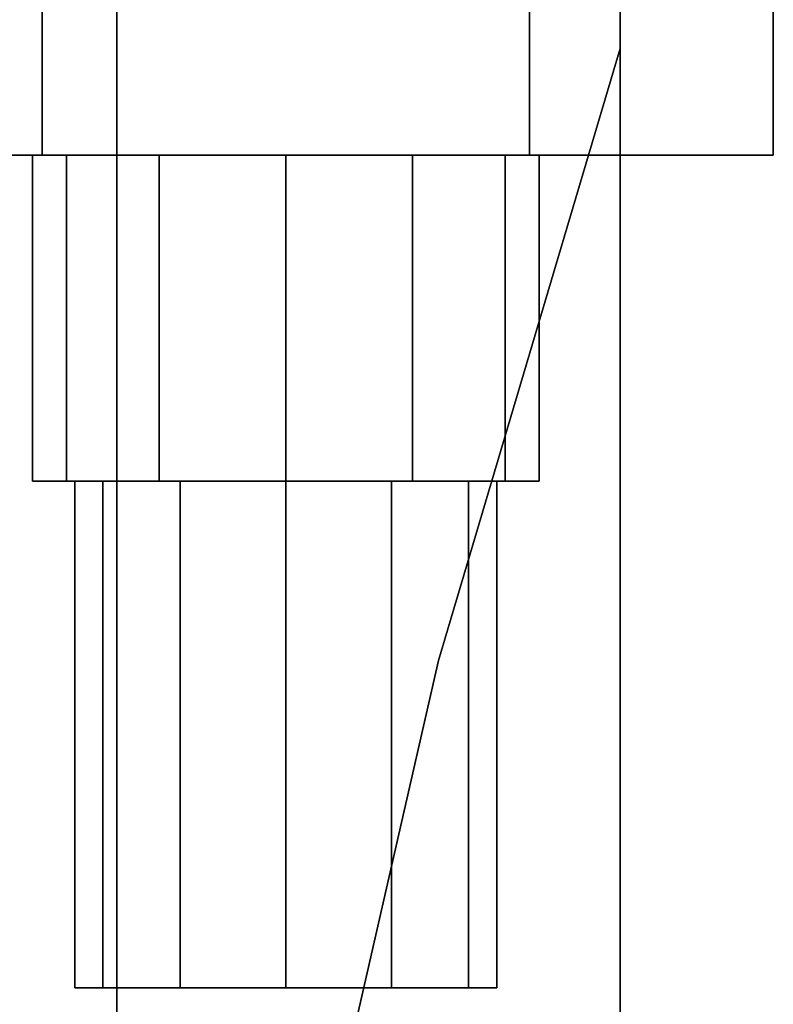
# Model space of a CAD drawing. Extents: x -48 to 48, y -49.6 to 48.
# Tile 762 of 890: x 2.6 to 3.7, y 27.4 to 28.8. Entities that reach past the tile are written whole.
import ezdxf

# ---------------------------------------------------------------- set-up
doc = ezdxf.new("R2010")
doc.units = 0

msp = doc.modelspace()

# ---------------------------------------------------------------- linework, layer by layer
at = {"layer": '4B3 [27]', "color": 1}
for points, invisible_edges in [([(-2.30664, 22.1721, 30.1), (-3.495, 48, 30.1), (3.495, 48, 30.1)], 13), ([(-2.79823, 25.9848, 46), (3.495, 48, 46), (-3.495, 48, 46)], 13), ([(-2.79823, 14.5152, 30.1), (-2.4913, 16.4137, 30.1), (3.495, 48, 30.1)], 14), ([(-2.79823, 14.5152, 30.1), (3.495, 48, 30.1), (3.495, 28.7655, 30.1)], 13), ([(-2.79823, 25.9848, 46), (3.495, 28.7655, 46), (3.495, 48, 46)], 13), ([(-2.4913, 16.4137, 30.1), (-2.30664, 18.3279, 30.1), (3.495, 48, 30.1)], 14), ([(-2.245, 20.25, 30.1), (-2.30664, 22.1721, 30.1), (3.495, 48, 30.1)], 14), ([(-2.30664, 18.3279, 30.1), (-2.245, 20.25, 30.1), (3.495, 48, 30.1)], 14), ([(0.8425, 48, 45.57), (3.495, 48, 45.57), (3.495, 28.7655, 45.57)], 12), ([(0.8425, 48, 45.57), (3.495, 28.7655, 45.57), (3.22615, 27.8596, 45.57)], 13), ([(0.8425, 48, 45.57), (3.22615, 27.8596, 45.57), (2.79823, 25.9848, 45.57)], 13), ([(0.8425, 48, 45.57), (2.79823, 25.9848, 45.57), (2.4913, 24.0863, 45.57)], 13), ([(2.4913, 24.0863, 30.53), (3.495, 48, 30.53), (0.8425, 48, 30.53)], 13), ([(2.4913, 24.0863, 30.53), (2.79823, 25.9848, 30.53), (3.495, 48, 30.53)], 14), ([(2.79823, 25.9848, 30.53), (3.22615, 27.8596, 30.53), (3.495, 48, 30.53)], 14), ([(3.22615, 27.8596, 30.53), (3.495, 28.7655, 30.53), (3.495, 48, 30.53)], 12), ([(3.495, 28.7655, 45.57), (3.495, 48, 45.57), (3.495, 48, 46)], 12), ([(3.495, 28.7655, 45.57), (3.495, 48, 46), (3.495, 28.7655, 46)], 1), ([(3.495, 28.7655, 30.1), (3.495, 48, 30.1), (3.495, 48, 30.53)], 12), ([(3.495, 28.7655, 30.1), (3.495, 48, 30.53), (3.495, 28.7655, 30.53)], 1), ([(-2.79823, 14.5152, 30.1), (3.495, 28.7655, 30.1), (3.22615, 27.8596, 30.1)], 13), ([(-2.79823, 25.9848, 46), (3.22615, 27.8596, 46), (3.495, 28.7655, 46)], 13), ([(-2.79823, 14.5152, 30.1), (3.22615, 27.8596, 30.1), (2.79823, 25.9848, 30.1)], 13), ([(-2.79823, 25.9848, 46), (2.79823, 25.9848, 46), (3.22615, 27.8596, 46)], 13)]:
    msp.add_3dface(points, dxfattribs=dict(at, invisible_edges=invisible_edges))
at = {"layer": '4B3 [27]', "color": 7}
for points, invisible_edges in [([(3.22615, 27.8596, 46), (3.22615, 27.8596, 45.57), (3.495, 28.7655, 45.57)], 12), ([(3.22615, 27.8596, 46), (3.495, 28.7655, 45.57), (3.495, 28.7655, 46)], 1), ([(3.495, 28.7655, 30.53), (3.22615, 27.8596, 30.53), (3.22615, 27.8596, 30.1)], 12), ([(3.495, 28.7655, 30.53), (3.22615, 27.8596, 30.1), (3.495, 28.7655, 30.1)], 1), ([(2.79823, 25.9848, 46), (2.79823, 25.9848, 45.57), (3.22615, 27.8596, 45.57)], 12), ([(2.79823, 25.9848, 46), (3.22615, 27.8596, 45.57), (3.22615, 27.8596, 46)], 1), ([(3.22615, 27.8596, 30.1), (3.22615, 27.8596, 30.53), (2.79823, 25.9848, 30.53)], 12), ([(3.22615, 27.8596, 30.1), (2.79823, 25.9848, 30.53), (2.79823, 25.9848, 30.1)], 1)]:
    msp.add_3dface(points, dxfattribs=dict(at, invisible_edges=invisible_edges))
at = {"layer": '5B3 [52]', "color": 1}
for points, invisible_edges in [([(3.495, 44, 64.1), (3.495, 5.875, 64.1), (-3.495, 5.875, 64.1)], 12), ([(3.495, 44, 64.1), (-3.495, 5.875, 64.1), (-3.495, 44, 64.1)], 1), ([(-3.495, 44, 80), (-3.495, 5.875, 80), (3.495, 5.875, 80)], 12), ([(-3.495, 44, 80), (3.495, 5.875, 80), (3.495, 44, 80)], 1), ([(0.8425, 44, 64.53), (0.8425, 5.875, 64.53), (3.495, 5.875, 64.53)], 12), ([(0.8425, 44, 64.53), (3.495, 5.875, 64.53), (3.495, 44, 64.53)], 1), ([(3.495, 44, 79.57), (3.495, 5.875, 79.57), (0.8425, 5.875, 79.57)], 12), ([(3.495, 44, 79.57), (0.8425, 5.875, 79.57), (0.8425, 44, 79.57)], 1), ([(3.495, 44, 64.53), (3.495, 5.875, 64.53), (3.495, 5.875, 64.1)], 12), ([(3.495, 44, 64.53), (3.495, 5.875, 64.1), (3.495, 44, 64.1)], 1), ([(3.495, 44, 80), (3.495, 5.875, 80), (3.495, 5.875, 79.57)], 12), ([(3.495, 44, 80), (3.495, 5.875, 79.57), (3.495, 44, 79.57)], 1)]:
    msp.add_3dface(points, dxfattribs=dict(at, invisible_edges=invisible_edges))
at = {"layer": '7B2 [36]', "color": 0}
for points, invisible_edges in [([(2.63916, 29.3418, 42.375), (2.63916, 28.6074, 42.375), (2.27831, 28.6074, 43)], 12), ([(2.63916, 29.3418, 42.375), (2.27831, 28.6074, 43), (2.27831, 29.3418, 43)], 1), ([(2.27831, 29.3418, 43), (2.27831, 28.6074, 43), (2.63916, 28.6074, 43.625)], 12), ([(2.27831, 29.3418, 43), (2.63916, 28.6074, 43.625), (2.63916, 29.3418, 43.625)], 1), ([(2.63916, 29.3418, 39.375), (2.63916, 28.6074, 39.375), (2.27831, 28.6074, 40)], 12), ([(2.63916, 29.3418, 39.375), (2.27831, 28.6074, 40), (2.27831, 29.3418, 40)], 1), ([(2.27831, 29.3418, 40), (2.27831, 28.6074, 40), (2.63916, 28.6074, 40.625)], 12), ([(2.27831, 29.3418, 40), (2.63916, 28.6074, 40.625), (2.63916, 29.3418, 40.625)], 1), ([(2.63916, 29.3418, 36.375), (2.63916, 28.6074, 36.375), (2.27831, 28.6074, 37)], 12), ([(2.63916, 29.3418, 36.375), (2.27831, 28.6074, 37), (2.27831, 29.3418, 37)], 1), ([(2.27831, 29.3418, 37), (2.27831, 28.6074, 37), (2.63916, 28.6074, 37.625)], 12), ([(2.27831, 29.3418, 37), (2.63916, 28.6074, 37.625), (2.63916, 29.3418, 37.625)], 1), ([(2.63916, 29.3418, 33.375), (2.63916, 28.6074, 33.375), (2.27831, 28.6074, 34)], 12), ([(2.63916, 29.3418, 33.375), (2.27831, 28.6074, 34), (2.27831, 29.3418, 34)], 1), ([(2.27831, 29.3418, 34), (2.27831, 28.6074, 34), (2.63916, 28.6074, 34.625)], 12), ([(2.27831, 29.3418, 34), (2.63916, 28.6074, 34.625), (2.63916, 29.3418, 34.625)], 1), ([(3.36084, 29.3418, 42.375), (3.36084, 28.6074, 42.375), (2.63916, 28.6074, 42.375)], 12), ([(3.36084, 29.3418, 42.375), (2.63916, 28.6074, 42.375), (2.63916, 29.3418, 42.375)], 1), ([(2.63916, 29.3418, 43.625), (2.63916, 28.6074, 43.625), (3.36084, 28.6074, 43.625)], 12), ([(2.63916, 29.3418, 43.625), (3.36084, 28.6074, 43.625), (3.36084, 29.3418, 43.625)], 1), ([(3.36084, 29.3418, 39.375), (3.36084, 28.6074, 39.375), (2.63916, 28.6074, 39.375)], 12), ([(3.36084, 29.3418, 39.375), (2.63916, 28.6074, 39.375), (2.63916, 29.3418, 39.375)], 1), ([(2.63916, 29.3418, 40.625), (2.63916, 28.6074, 40.625), (3.36084, 28.6074, 40.625)], 12), ([(2.63916, 29.3418, 40.625), (3.36084, 28.6074, 40.625), (3.36084, 29.3418, 40.625)], 1), ([(3.36084, 29.3418, 36.375), (3.36084, 28.6074, 36.375), (2.63916, 28.6074, 36.375)], 12), ([(3.36084, 29.3418, 36.375), (2.63916, 28.6074, 36.375), (2.63916, 29.3418, 36.375)], 1), ([(2.63916, 29.3418, 37.625), (2.63916, 28.6074, 37.625), (3.36084, 28.6074, 37.625)], 12), ([(2.63916, 29.3418, 37.625), (3.36084, 28.6074, 37.625), (3.36084, 29.3418, 37.625)], 1), ([(3.36084, 29.3418, 33.375), (3.36084, 28.6074, 33.375), (2.63916, 28.6074, 33.375)], 12), ([(3.36084, 29.3418, 33.375), (2.63916, 28.6074, 33.375), (2.63916, 29.3418, 33.375)], 1), ([(2.63916, 29.3418, 34.625), (2.63916, 28.6074, 34.625), (3.36084, 28.6074, 34.625)], 12), ([(2.63916, 29.3418, 34.625), (3.36084, 28.6074, 34.625), (3.36084, 29.3418, 34.625)], 1), ([(3.72169, 29.3418, 43), (3.72169, 28.6074, 43), (3.36084, 28.6074, 42.375)], 12), ([(3.72169, 29.3418, 43), (3.36084, 28.6074, 42.375), (3.36084, 29.3418, 42.375)], 1), ([(3.36084, 29.3418, 43.625), (3.36084, 28.6074, 43.625), (3.72169, 28.6074, 43)], 12), ([(3.36084, 29.3418, 43.625), (3.72169, 28.6074, 43), (3.72169, 29.3418, 43)], 1), ([(3.72169, 29.3418, 40), (3.72169, 28.6074, 40), (3.36084, 28.6074, 39.375)], 12), ([(3.72169, 29.3418, 40), (3.36084, 28.6074, 39.375), (3.36084, 29.3418, 39.375)], 1), ([(3.36084, 29.3418, 40.625), (3.36084, 28.6074, 40.625), (3.72169, 28.6074, 40)], 12), ([(3.36084, 29.3418, 40.625), (3.72169, 28.6074, 40), (3.72169, 29.3418, 40)], 1), ([(3.72169, 29.3418, 37), (3.72169, 28.6074, 37), (3.36084, 28.6074, 36.375)], 12), ([(3.72169, 29.3418, 37), (3.36084, 28.6074, 36.375), (3.36084, 29.3418, 36.375)], 1), ([(3.36084, 29.3418, 37.625), (3.36084, 28.6074, 37.625), (3.72169, 28.6074, 37)], 12), ([(3.36084, 29.3418, 37.625), (3.72169, 28.6074, 37), (3.72169, 29.3418, 37)], 1), ([(3.72169, 29.3418, 34), (3.72169, 28.6074, 34), (3.36084, 28.6074, 33.375)], 12), ([(3.72169, 29.3418, 34), (3.36084, 28.6074, 33.375), (3.36084, 29.3418, 33.375)], 1), ([(3.36084, 29.3418, 34.625), (3.36084, 28.6074, 34.625), (3.72169, 28.6074, 34)], 12), ([(3.36084, 29.3418, 34.625), (3.72169, 28.6074, 34), (3.72169, 29.3418, 34)], 1), ([(3.36084, 28.6074, 43.625), (2.63916, 28.6074, 43.625), (2.27831, 28.6074, 43)], 12), ([(3.36084, 28.6074, 43.625), (2.27831, 28.6074, 43), (2.63916, 28.6074, 42.375)], 13), ([(3.36084, 28.6074, 40.625), (2.63916, 28.6074, 40.625), (2.27831, 28.6074, 40)], 12), ([(3.36084, 28.6074, 40.625), (2.27831, 28.6074, 40), (2.63916, 28.6074, 39.375)], 13), ([(3.36084, 28.6074, 37.625), (2.63916, 28.6074, 37.625), (2.27831, 28.6074, 37)], 12), ([(3.36084, 28.6074, 37.625), (2.27831, 28.6074, 37), (2.63916, 28.6074, 36.375)], 13), ([(3.36084, 28.6074, 34.625), (2.63916, 28.6074, 34.625), (2.27831, 28.6074, 34)], 12), ([(3.36084, 28.6074, 34.625), (2.27831, 28.6074, 34), (2.63916, 28.6074, 33.375)], 13), ([(3.32476, 28.6074, 42.8125), (2.67524, 28.6074, 42.8125), (2.625, 28.6074, 43)], 13), ([(3.32476, 28.6074, 42.8125), (2.625, 28.6074, 43), (2.67524, 28.6074, 43.1875)], 13), ([(2.67524, 28.6074, 42.8125), (2.67524, 28.125, 42.8125), (2.625, 28.125, 43)], 12), ([(2.67524, 28.6074, 42.8125), (2.625, 28.125, 43), (2.625, 28.6074, 43)], 1), ([(2.625, 28.6074, 43), (2.625, 28.125, 43), (2.67524, 28.125, 43.1875)], 12), ([(2.625, 28.6074, 43), (2.67524, 28.125, 43.1875), (2.67524, 28.6074, 43.1875)], 1), ([(3.32476, 28.6074, 39.8125), (2.67524, 28.6074, 39.8125), (2.625, 28.6074, 40)], 13), ([(3.32476, 28.6074, 39.8125), (2.625, 28.6074, 40), (2.67524, 28.6074, 40.1875)], 13), ([(2.67524, 28.6074, 39.8125), (2.67524, 28.125, 39.8125), (2.625, 28.125, 40)], 12), ([(2.67524, 28.6074, 39.8125), (2.625, 28.125, 40), (2.625, 28.6074, 40)], 1), ([(2.625, 28.6074, 40), (2.625, 28.125, 40), (2.67524, 28.125, 40.1875)], 12), ([(2.625, 28.6074, 40), (2.67524, 28.125, 40.1875), (2.67524, 28.6074, 40.1875)], 1), ([(3.32476, 28.6074, 36.8125), (2.67524, 28.6074, 36.8125), (2.625, 28.6074, 37)], 13), ([(3.32476, 28.6074, 36.8125), (2.625, 28.6074, 37), (2.67524, 28.6074, 37.1875)], 13), ([(2.67524, 28.6074, 36.8125), (2.67524, 28.125, 36.8125), (2.625, 28.125, 37)], 12), ([(2.67524, 28.6074, 36.8125), (2.625, 28.125, 37), (2.625, 28.6074, 37)], 1), ([(2.625, 28.6074, 37), (2.625, 28.125, 37), (2.67524, 28.125, 37.1875)], 12), ([(2.625, 28.6074, 37), (2.67524, 28.125, 37.1875), (2.67524, 28.6074, 37.1875)], 1), ([(3.32476, 28.6074, 33.8125), (2.67524, 28.6074, 33.8125), (2.625, 28.6074, 34)], 13), ([(3.32476, 28.6074, 33.8125), (2.625, 28.6074, 34), (2.67524, 28.6074, 34.1875)], 13), ([(2.67524, 28.6074, 33.8125), (2.67524, 28.125, 33.8125), (2.625, 28.125, 34)], 12), ([(2.67524, 28.6074, 33.8125), (2.625, 28.125, 34), (2.625, 28.6074, 34)], 1), ([(2.625, 28.6074, 34), (2.625, 28.125, 34), (2.67524, 28.125, 34.1875)], 12), ([(2.625, 28.6074, 34), (2.67524, 28.125, 34.1875), (2.67524, 28.6074, 34.1875)], 1), ([(3.36084, 28.6074, 43.625), (2.63916, 28.6074, 42.375), (3.36084, 28.6074, 42.375)], 13), ([(3.36084, 28.6074, 40.625), (2.63916, 28.6074, 39.375), (3.36084, 28.6074, 39.375)], 13), ([(3.36084, 28.6074, 37.625), (2.63916, 28.6074, 36.375), (3.36084, 28.6074, 36.375)], 13), ([(3.36084, 28.6074, 34.625), (2.63916, 28.6074, 33.375), (3.36084, 28.6074, 33.375)], 13), ([(3.32476, 28.6074, 42.8125), (2.8125, 28.6074, 42.6752), (2.67524, 28.6074, 42.8125)], 13), ([(3.32476, 28.6074, 42.8125), (2.67524, 28.6074, 43.1875), (2.8125, 28.6074, 43.3248)], 13), ([(2.8125, 28.6074, 42.6752), (2.8125, 28.125, 42.6752), (2.67524, 28.125, 42.8125)], 12), ([(2.8125, 28.6074, 42.6752), (2.67524, 28.125, 42.8125), (2.67524, 28.6074, 42.8125)], 1), ([(2.67524, 28.6074, 43.1875), (2.67524, 28.125, 43.1875), (2.8125, 28.125, 43.3248)], 12), ([(2.67524, 28.6074, 43.1875), (2.8125, 28.125, 43.3248), (2.8125, 28.6074, 43.3248)], 1), ([(3.32476, 28.6074, 39.8125), (2.8125, 28.6074, 39.6752), (2.67524, 28.6074, 39.8125)], 13), ([(3.32476, 28.6074, 39.8125), (2.67524, 28.6074, 40.1875), (2.8125, 28.6074, 40.3248)], 13), ([(2.8125, 28.6074, 39.6752), (2.8125, 28.125, 39.6752), (2.67524, 28.125, 39.8125)], 12), ([(2.8125, 28.6074, 39.6752), (2.67524, 28.125, 39.8125), (2.67524, 28.6074, 39.8125)], 1), ([(2.67524, 28.6074, 40.1875), (2.67524, 28.125, 40.1875), (2.8125, 28.125, 40.3248)], 12), ([(2.67524, 28.6074, 40.1875), (2.8125, 28.125, 40.3248), (2.8125, 28.6074, 40.3248)], 1), ([(3.32476, 28.6074, 36.8125), (2.8125, 28.6074, 36.6752), (2.67524, 28.6074, 36.8125)], 13), ([(3.32476, 28.6074, 36.8125), (2.67524, 28.6074, 37.1875), (2.8125, 28.6074, 37.3248)], 13), ([(2.8125, 28.6074, 36.6752), (2.8125, 28.125, 36.6752), (2.67524, 28.125, 36.8125)], 12), ([(2.8125, 28.6074, 36.6752), (2.67524, 28.125, 36.8125), (2.67524, 28.6074, 36.8125)], 1), ([(2.67524, 28.6074, 37.1875), (2.67524, 28.125, 37.1875), (2.8125, 28.125, 37.3248)], 12), ([(2.67524, 28.6074, 37.1875), (2.8125, 28.125, 37.3248), (2.8125, 28.6074, 37.3248)], 1), ([(3.32476, 28.6074, 33.8125), (2.8125, 28.6074, 33.6752), (2.67524, 28.6074, 33.8125)], 13), ([(3.32476, 28.6074, 33.8125), (2.67524, 28.6074, 34.1875), (2.8125, 28.6074, 34.3248)], 13), ([(2.8125, 28.6074, 33.6752), (2.8125, 28.125, 33.6752), (2.67524, 28.125, 33.8125)], 12), ([(2.8125, 28.6074, 33.6752), (2.67524, 28.125, 33.8125), (2.67524, 28.6074, 33.8125)], 1), ([(2.67524, 28.6074, 34.1875), (2.67524, 28.125, 34.1875), (2.8125, 28.125, 34.3248)], 12), ([(2.67524, 28.6074, 34.1875), (2.8125, 28.125, 34.3248), (2.8125, 28.6074, 34.3248)], 1), ([(3.32476, 28.6074, 42.8125), (3, 28.6074, 42.625), (2.8125, 28.6074, 42.6752)], 13), ([(3.32476, 28.6074, 42.8125), (2.8125, 28.6074, 43.3248), (3, 28.6074, 43.375)], 13), ([(3, 28.6074, 42.625), (3, 28.125, 42.625), (2.8125, 28.125, 42.6752)], 12), ([(3, 28.6074, 42.625), (2.8125, 28.125, 42.6752), (2.8125, 28.6074, 42.6752)], 1), ([(2.8125, 28.6074, 43.3248), (2.8125, 28.125, 43.3248), (3, 28.125, 43.375)], 12), ([(2.8125, 28.6074, 43.3248), (3, 28.125, 43.375), (3, 28.6074, 43.375)], 1), ([(3.32476, 28.6074, 39.8125), (3, 28.6074, 39.625), (2.8125, 28.6074, 39.6752)], 13), ([(3.32476, 28.6074, 39.8125), (2.8125, 28.6074, 40.3248), (3, 28.6074, 40.375)], 13), ([(3, 28.6074, 39.625), (3, 28.125, 39.625), (2.8125, 28.125, 39.6752)], 12), ([(3, 28.6074, 39.625), (2.8125, 28.125, 39.6752), (2.8125, 28.6074, 39.6752)], 1), ([(2.8125, 28.6074, 40.3248), (2.8125, 28.125, 40.3248), (3, 28.125, 40.375)], 12), ([(2.8125, 28.6074, 40.3248), (3, 28.125, 40.375), (3, 28.6074, 40.375)], 1), ([(3.32476, 28.6074, 36.8125), (3, 28.6074, 36.625), (2.8125, 28.6074, 36.6752)], 13), ([(3.32476, 28.6074, 36.8125), (2.8125, 28.6074, 37.3248), (3, 28.6074, 37.375)], 13), ([(3, 28.6074, 36.625), (3, 28.125, 36.625), (2.8125, 28.125, 36.6752)], 12), ([(3, 28.6074, 36.625), (2.8125, 28.125, 36.6752), (2.8125, 28.6074, 36.6752)], 1), ([(2.8125, 28.6074, 37.3248), (2.8125, 28.125, 37.3248), (3, 28.125, 37.375)], 12), ([(2.8125, 28.6074, 37.3248), (3, 28.125, 37.375), (3, 28.6074, 37.375)], 1), ([(3.32476, 28.6074, 33.8125), (3, 28.6074, 33.625), (2.8125, 28.6074, 33.6752)], 13), ([(3.32476, 28.6074, 33.8125), (2.8125, 28.6074, 34.3248), (3, 28.6074, 34.375)], 13), ([(3, 28.6074, 33.625), (3, 28.125, 33.625), (2.8125, 28.125, 33.6752)], 12), ([(3, 28.6074, 33.625), (2.8125, 28.125, 33.6752), (2.8125, 28.6074, 33.6752)], 1), ([(2.8125, 28.6074, 34.3248), (2.8125, 28.125, 34.3248), (3, 28.125, 34.375)], 12), ([(2.8125, 28.6074, 34.3248), (3, 28.125, 34.375), (3, 28.6074, 34.375)], 1), ([(3.32476, 28.6074, 42.8125), (3.1875, 28.6074, 42.6752), (3, 28.6074, 42.625)], 12), ([(3.32476, 28.6074, 42.8125), (3, 28.6074, 43.375), (3.1875, 28.6074, 43.3248)], 13), ([(3.1875, 28.6074, 42.6752), (3.1875, 28.125, 42.6752), (3, 28.125, 42.625)], 12), ([(3.1875, 28.6074, 42.6752), (3, 28.125, 42.625), (3, 28.6074, 42.625)], 1), ([(3, 28.6074, 43.375), (3, 28.125, 43.375), (3.1875, 28.125, 43.3248)], 12), ([(3, 28.6074, 43.375), (3.1875, 28.125, 43.3248), (3.1875, 28.6074, 43.3248)], 1), ([(3.32476, 28.6074, 39.8125), (3.1875, 28.6074, 39.6752), (3, 28.6074, 39.625)], 12), ([(3.32476, 28.6074, 39.8125), (3, 28.6074, 40.375), (3.1875, 28.6074, 40.3248)], 13), ([(3.1875, 28.6074, 39.6752), (3.1875, 28.125, 39.6752), (3, 28.125, 39.625)], 12), ([(3.1875, 28.6074, 39.6752), (3, 28.125, 39.625), (3, 28.6074, 39.625)], 1), ([(3, 28.6074, 40.375), (3, 28.125, 40.375), (3.1875, 28.125, 40.3248)], 12), ([(3, 28.6074, 40.375), (3.1875, 28.125, 40.3248), (3.1875, 28.6074, 40.3248)], 1), ([(3.32476, 28.6074, 36.8125), (3.1875, 28.6074, 36.6752), (3, 28.6074, 36.625)], 12), ([(3.32476, 28.6074, 36.8125), (3, 28.6074, 37.375), (3.1875, 28.6074, 37.3248)], 13), ([(3.1875, 28.6074, 36.6752), (3.1875, 28.125, 36.6752), (3, 28.125, 36.625)], 12), ([(3.1875, 28.6074, 36.6752), (3, 28.125, 36.625), (3, 28.6074, 36.625)], 1), ([(3, 28.6074, 37.375), (3, 28.125, 37.375), (3.1875, 28.125, 37.3248)], 12), ([(3, 28.6074, 37.375), (3.1875, 28.125, 37.3248), (3.1875, 28.6074, 37.3248)], 1), ([(3.32476, 28.6074, 33.8125), (3.1875, 28.6074, 33.6752), (3, 28.6074, 33.625)], 12), ([(3.32476, 28.6074, 33.8125), (3, 28.6074, 34.375), (3.1875, 28.6074, 34.3248)], 13), ([(3.1875, 28.6074, 33.6752), (3.1875, 28.125, 33.6752), (3, 28.125, 33.625)], 12), ([(3.1875, 28.6074, 33.6752), (3, 28.125, 33.625), (3, 28.6074, 33.625)], 1), ([(3, 28.6074, 34.375), (3, 28.125, 34.375), (3.1875, 28.125, 34.3248)], 12), ([(3, 28.6074, 34.375), (3.1875, 28.125, 34.3248), (3.1875, 28.6074, 34.3248)], 1), ([(3.32476, 28.6074, 42.8125), (3.1875, 28.6074, 43.3248), (3.32476, 28.6074, 43.1875)], 13), ([(3.32476, 28.6074, 42.8125), (3.32476, 28.125, 42.8125), (3.1875, 28.125, 42.6752)], 12), ([(3.32476, 28.6074, 42.8125), (3.1875, 28.125, 42.6752), (3.1875, 28.6074, 42.6752)], 1), ([(3.1875, 28.6074, 43.3248), (3.1875, 28.125, 43.3248), (3.32476, 28.125, 43.1875)], 12), ([(3.1875, 28.6074, 43.3248), (3.32476, 28.125, 43.1875), (3.32476, 28.6074, 43.1875)], 1), ([(3.32476, 28.6074, 39.8125), (3.1875, 28.6074, 40.3248), (3.32476, 28.6074, 40.1875)], 13), ([(3.32476, 28.6074, 39.8125), (3.32476, 28.125, 39.8125), (3.1875, 28.125, 39.6752)], 12), ([(3.32476, 28.6074, 39.8125), (3.1875, 28.125, 39.6752), (3.1875, 28.6074, 39.6752)], 1), ([(3.1875, 28.6074, 40.3248), (3.1875, 28.125, 40.3248), (3.32476, 28.125, 40.1875)], 12), ([(3.1875, 28.6074, 40.3248), (3.32476, 28.125, 40.1875), (3.32476, 28.6074, 40.1875)], 1), ([(3.32476, 28.6074, 36.8125), (3.1875, 28.6074, 37.3248), (3.32476, 28.6074, 37.1875)], 13), ([(3.32476, 28.6074, 36.8125), (3.32476, 28.125, 36.8125), (3.1875, 28.125, 36.6752)], 12), ([(3.32476, 28.6074, 36.8125), (3.1875, 28.125, 36.6752), (3.1875, 28.6074, 36.6752)], 1), ([(3.1875, 28.6074, 37.3248), (3.1875, 28.125, 37.3248), (3.32476, 28.125, 37.1875)], 12), ([(3.1875, 28.6074, 37.3248), (3.32476, 28.125, 37.1875), (3.32476, 28.6074, 37.1875)], 1), ([(3.32476, 28.6074, 33.8125), (3.1875, 28.6074, 34.3248), (3.32476, 28.6074, 34.1875)], 13), ([(3.32476, 28.6074, 33.8125), (3.32476, 28.125, 33.8125), (3.1875, 28.125, 33.6752)], 12), ([(3.32476, 28.6074, 33.8125), (3.1875, 28.125, 33.6752), (3.1875, 28.6074, 33.6752)], 1), ([(3.1875, 28.6074, 34.3248), (3.1875, 28.125, 34.3248), (3.32476, 28.125, 34.1875)], 12), ([(3.1875, 28.6074, 34.3248), (3.32476, 28.125, 34.1875), (3.32476, 28.6074, 34.1875)], 1), ([(3.32476, 28.6074, 42.8125), (3.32476, 28.6074, 43.1875), (3.375, 28.6074, 43)], 1), ([(3.32476, 28.6074, 43.1875), (3.32476, 28.125, 43.1875), (3.375, 28.125, 43)], 12), ([(3.32476, 28.6074, 43.1875), (3.375, 28.125, 43), (3.375, 28.6074, 43)], 1), ([(3.375, 28.6074, 43), (3.375, 28.125, 43), (3.32476, 28.125, 42.8125)], 12), ([(3.375, 28.6074, 43), (3.32476, 28.125, 42.8125), (3.32476, 28.6074, 42.8125)], 1), ([(3.32476, 28.6074, 39.8125), (3.32476, 28.6074, 40.1875), (3.375, 28.6074, 40)], 1), ([(3.32476, 28.6074, 40.1875), (3.32476, 28.125, 40.1875), (3.375, 28.125, 40)], 12), ([(3.32476, 28.6074, 40.1875), (3.375, 28.125, 40), (3.375, 28.6074, 40)], 1), ([(3.375, 28.6074, 40), (3.375, 28.125, 40), (3.32476, 28.125, 39.8125)], 12), ([(3.375, 28.6074, 40), (3.32476, 28.125, 39.8125), (3.32476, 28.6074, 39.8125)], 1), ([(3.32476, 28.6074, 36.8125), (3.32476, 28.6074, 37.1875), (3.375, 28.6074, 37)], 1), ([(3.32476, 28.6074, 37.1875), (3.32476, 28.125, 37.1875), (3.375, 28.125, 37)], 12), ([(3.32476, 28.6074, 37.1875), (3.375, 28.125, 37), (3.375, 28.6074, 37)], 1), ([(3.375, 28.6074, 37), (3.375, 28.125, 37), (3.32476, 28.125, 36.8125)], 12), ([(3.375, 28.6074, 37), (3.32476, 28.125, 36.8125), (3.32476, 28.6074, 36.8125)], 1), ([(3.32476, 28.6074, 33.8125), (3.32476, 28.6074, 34.1875), (3.375, 28.6074, 34)], 1), ([(3.32476, 28.6074, 34.1875), (3.32476, 28.125, 34.1875), (3.375, 28.125, 34)], 12), ([(3.32476, 28.6074, 34.1875), (3.375, 28.125, 34), (3.375, 28.6074, 34)], 1), ([(3.375, 28.6074, 34), (3.375, 28.125, 34), (3.32476, 28.125, 33.8125)], 12), ([(3.375, 28.6074, 34), (3.32476, 28.125, 33.8125), (3.32476, 28.6074, 33.8125)], 1), ([(3.36084, 28.6074, 43.625), (3.36084, 28.6074, 42.375), (3.72169, 28.6074, 43)], 1), ([(3.36084, 28.6074, 40.625), (3.36084, 28.6074, 39.375), (3.72169, 28.6074, 40)], 1), ([(3.36084, 28.6074, 37.625), (3.36084, 28.6074, 36.375), (3.72169, 28.6074, 37)], 1), ([(3.36084, 28.6074, 34.625), (3.36084, 28.6074, 33.375), (3.72169, 28.6074, 34)], 1), ([(3.375, 28.125, 43), (2.67524, 28.125, 43.1875), (2.625, 28.125, 43)], 13), ([(3.375, 28.125, 43), (2.625, 28.125, 43), (2.67524, 28.125, 42.8125)], 13), ([(3.375, 28.125, 40), (2.67524, 28.125, 40.1875), (2.625, 28.125, 40)], 13), ([(3.375, 28.125, 40), (2.625, 28.125, 40), (2.67524, 28.125, 39.8125)], 13), ([(3.375, 28.125, 37), (2.67524, 28.125, 37.1875), (2.625, 28.125, 37)], 13), ([(3.375, 28.125, 37), (2.625, 28.125, 37), (2.67524, 28.125, 36.8125)], 13), ([(3.375, 28.125, 34), (2.67524, 28.125, 34.1875), (2.625, 28.125, 34)], 13), ([(3.375, 28.125, 34), (2.625, 28.125, 34), (2.67524, 28.125, 33.8125)], 13), ([(3.375, 28.125, 43), (2.8125, 28.125, 43.3248), (2.67524, 28.125, 43.1875)], 13), ([(3.375, 28.125, 43), (2.67524, 28.125, 42.8125), (2.8125, 28.125, 42.6752)], 13), ([(3.375, 28.125, 40), (2.8125, 28.125, 40.3248), (2.67524, 28.125, 40.1875)], 13), ([(3.375, 28.125, 40), (2.67524, 28.125, 39.8125), (2.8125, 28.125, 39.6752)], 13), ([(3.375, 28.125, 37), (2.8125, 28.125, 37.3248), (2.67524, 28.125, 37.1875)], 13), ([(3.375, 28.125, 37), (2.67524, 28.125, 36.8125), (2.8125, 28.125, 36.6752)], 13), ([(3.375, 28.125, 34), (2.8125, 28.125, 34.3248), (2.67524, 28.125, 34.1875)], 13), ([(3.375, 28.125, 34), (2.67524, 28.125, 33.8125), (2.8125, 28.125, 33.6752)], 13), ([(3.27063, 28.125, 42.8438), (2.72937, 28.125, 42.8438), (2.6875, 28.125, 43)], 13), ([(3.27063, 28.125, 42.8438), (2.6875, 28.125, 43), (2.72937, 28.125, 43.1562)], 13), ([(2.72937, 28.125, 42.8438), (2.72937, 27.375, 42.8438), (2.6875, 27.375, 43)], 12), ([(2.72937, 28.125, 42.8438), (2.6875, 27.375, 43), (2.6875, 28.125, 43)], 1), ([(2.6875, 28.125, 43), (2.6875, 27.375, 43), (2.72937, 27.375, 43.1562)], 12), ([(2.6875, 28.125, 43), (2.72937, 27.375, 43.1562), (2.72937, 28.125, 43.1562)], 1), ([(3.27063, 28.125, 39.8438), (2.72937, 28.125, 39.8438), (2.6875, 28.125, 40)], 13), ([(3.27063, 28.125, 39.8438), (2.6875, 28.125, 40), (2.72937, 28.125, 40.1562)], 13), ([(2.72937, 28.125, 39.8438), (2.72937, 27.375, 39.8438), (2.6875, 27.375, 40)], 12), ([(2.72937, 28.125, 39.8438), (2.6875, 27.375, 40), (2.6875, 28.125, 40)], 1), ([(2.6875, 28.125, 40), (2.6875, 27.375, 40), (2.72937, 27.375, 40.1562)], 12), ([(2.6875, 28.125, 40), (2.72937, 27.375, 40.1562), (2.72937, 28.125, 40.1562)], 1), ([(3.27063, 28.125, 36.8438), (2.72937, 28.125, 36.8438), (2.6875, 28.125, 37)], 13), ([(3.27063, 28.125, 36.8438), (2.6875, 28.125, 37), (2.72937, 28.125, 37.1562)], 13), ([(2.72937, 28.125, 36.8438), (2.72937, 27.375, 36.8438), (2.6875, 27.375, 37)], 12), ([(2.72937, 28.125, 36.8438), (2.6875, 27.375, 37), (2.6875, 28.125, 37)], 1), ([(2.6875, 28.125, 37), (2.6875, 27.375, 37), (2.72937, 27.375, 37.1562)], 12), ([(2.6875, 28.125, 37), (2.72937, 27.375, 37.1562), (2.72937, 28.125, 37.1562)], 1), ([(3.27063, 28.125, 33.8438), (2.72937, 28.125, 33.8438), (2.6875, 28.125, 34)], 13), ([(3.27063, 28.125, 33.8438), (2.6875, 28.125, 34), (2.72937, 28.125, 34.1562)], 13), ([(2.72937, 28.125, 33.8438), (2.72937, 27.375, 33.8438), (2.6875, 27.375, 34)], 12), ([(2.72937, 28.125, 33.8438), (2.6875, 27.375, 34), (2.6875, 28.125, 34)], 1), ([(2.6875, 28.125, 34), (2.6875, 27.375, 34), (2.72937, 27.375, 34.1562)], 12), ([(2.6875, 28.125, 34), (2.72937, 27.375, 34.1562), (2.72937, 28.125, 34.1562)], 1), ([(3.27063, 28.125, 42.8438), (2.84375, 28.125, 42.7294), (2.72937, 28.125, 42.8438)], 13), ([(3.27063, 28.125, 42.8438), (2.72937, 28.125, 43.1562), (2.84375, 28.125, 43.2706)], 13), ([(2.84375, 28.125, 42.7294), (2.84375, 27.375, 42.7294), (2.72937, 27.375, 42.8438)], 12), ([(2.84375, 28.125, 42.7294), (2.72937, 27.375, 42.8438), (2.72937, 28.125, 42.8438)], 1), ([(2.72937, 28.125, 43.1562), (2.72937, 27.375, 43.1562), (2.84375, 27.375, 43.2706)], 12), ([(2.72937, 28.125, 43.1562), (2.84375, 27.375, 43.2706), (2.84375, 28.125, 43.2706)], 1), ([(3.27063, 28.125, 39.8438), (2.84375, 28.125, 39.7294), (2.72937, 28.125, 39.8438)], 13), ([(3.27063, 28.125, 39.8438), (2.72937, 28.125, 40.1562), (2.84375, 28.125, 40.2706)], 13), ([(2.84375, 28.125, 39.7294), (2.84375, 27.375, 39.7294), (2.72937, 27.375, 39.8438)], 12), ([(2.84375, 28.125, 39.7294), (2.72937, 27.375, 39.8438), (2.72937, 28.125, 39.8438)], 1), ([(2.72937, 28.125, 40.1562), (2.72937, 27.375, 40.1562), (2.84375, 27.375, 40.2706)], 12), ([(2.72937, 28.125, 40.1562), (2.84375, 27.375, 40.2706), (2.84375, 28.125, 40.2706)], 1), ([(3.27063, 28.125, 36.8438), (2.84375, 28.125, 36.7294), (2.72937, 28.125, 36.8438)], 13), ([(3.27063, 28.125, 36.8438), (2.72937, 28.125, 37.1562), (2.84375, 28.125, 37.2706)], 13), ([(2.84375, 28.125, 36.7294), (2.84375, 27.375, 36.7294), (2.72937, 27.375, 36.8438)], 12), ([(2.84375, 28.125, 36.7294), (2.72937, 27.375, 36.8438), (2.72937, 28.125, 36.8438)], 1), ([(2.72937, 28.125, 37.1562), (2.72937, 27.375, 37.1562), (2.84375, 27.375, 37.2706)], 12), ([(2.72937, 28.125, 37.1562), (2.84375, 27.375, 37.2706), (2.84375, 28.125, 37.2706)], 1), ([(3.27063, 28.125, 33.8438), (2.84375, 28.125, 33.7294), (2.72937, 28.125, 33.8438)], 13), ([(3.27063, 28.125, 33.8438), (2.72937, 28.125, 34.1562), (2.84375, 28.125, 34.2706)], 13), ([(2.84375, 28.125, 33.7294), (2.84375, 27.375, 33.7294), (2.72937, 27.375, 33.8438)], 12), ([(2.84375, 28.125, 33.7294), (2.72937, 27.375, 33.8438), (2.72937, 28.125, 33.8438)], 1), ([(2.72937, 28.125, 34.1562), (2.72937, 27.375, 34.1562), (2.84375, 27.375, 34.2706)], 12), ([(2.72937, 28.125, 34.1562), (2.84375, 27.375, 34.2706), (2.84375, 28.125, 34.2706)], 1), ([(3.375, 28.125, 43), (3, 28.125, 43.375), (2.8125, 28.125, 43.3248)], 13), ([(3.375, 28.125, 43), (2.8125, 28.125, 42.6752), (3, 28.125, 42.625)], 13), ([(3.375, 28.125, 40), (3, 28.125, 40.375), (2.8125, 28.125, 40.3248)], 13), ([(3.375, 28.125, 40), (2.8125, 28.125, 39.6752), (3, 28.125, 39.625)], 13), ([(3.375, 28.125, 37), (3, 28.125, 37.375), (2.8125, 28.125, 37.3248)], 13), ([(3.375, 28.125, 37), (2.8125, 28.125, 36.6752), (3, 28.125, 36.625)], 13), ([(3.375, 28.125, 34), (3, 28.125, 34.375), (2.8125, 28.125, 34.3248)], 13), ([(3.375, 28.125, 34), (2.8125, 28.125, 33.6752), (3, 28.125, 33.625)], 13), ([(3.27063, 28.125, 42.8438), (3, 28.125, 42.6875), (2.84375, 28.125, 42.7294)], 13), ([(3.27063, 28.125, 42.8438), (2.84375, 28.125, 43.2706), (3, 28.125, 43.3125)], 13), ([(3, 28.125, 42.6875), (3, 27.375, 42.6875), (2.84375, 27.375, 42.7294)], 12), ([(3, 28.125, 42.6875), (2.84375, 27.375, 42.7294), (2.84375, 28.125, 42.7294)], 1), ([(2.84375, 28.125, 43.2706), (2.84375, 27.375, 43.2706), (3, 27.375, 43.3125)], 12), ([(2.84375, 28.125, 43.2706), (3, 27.375, 43.3125), (3, 28.125, 43.3125)], 1), ([(3.27063, 28.125, 39.8438), (3, 28.125, 39.6875), (2.84375, 28.125, 39.7294)], 13), ([(3.27063, 28.125, 39.8438), (2.84375, 28.125, 40.2706), (3, 28.125, 40.3125)], 13), ([(3, 28.125, 39.6875), (3, 27.375, 39.6875), (2.84375, 27.375, 39.7294)], 12), ([(3, 28.125, 39.6875), (2.84375, 27.375, 39.7294), (2.84375, 28.125, 39.7294)], 1), ([(2.84375, 28.125, 40.2706), (2.84375, 27.375, 40.2706), (3, 27.375, 40.3125)], 12), ([(2.84375, 28.125, 40.2706), (3, 27.375, 40.3125), (3, 28.125, 40.3125)], 1), ([(3.27063, 28.125, 36.8438), (3, 28.125, 36.6875), (2.84375, 28.125, 36.7294)], 13), ([(3.27063, 28.125, 36.8438), (2.84375, 28.125, 37.2706), (3, 28.125, 37.3125)], 13), ([(3, 28.125, 36.6875), (3, 27.375, 36.6875), (2.84375, 27.375, 36.7294)], 12), ([(3, 28.125, 36.6875), (2.84375, 27.375, 36.7294), (2.84375, 28.125, 36.7294)], 1), ([(2.84375, 28.125, 37.2706), (2.84375, 27.375, 37.2706), (3, 27.375, 37.3125)], 12), ([(2.84375, 28.125, 37.2706), (3, 27.375, 37.3125), (3, 28.125, 37.3125)], 1), ([(3.27063, 28.125, 33.8438), (3, 28.125, 33.6875), (2.84375, 28.125, 33.7294)], 13), ([(3.27063, 28.125, 33.8438), (2.84375, 28.125, 34.2706), (3, 28.125, 34.3125)], 13), ([(3, 28.125, 33.6875), (3, 27.375, 33.6875), (2.84375, 27.375, 33.7294)], 12), ([(3, 28.125, 33.6875), (2.84375, 27.375, 33.7294), (2.84375, 28.125, 33.7294)], 1), ([(2.84375, 28.125, 34.2706), (2.84375, 27.375, 34.2706), (3, 27.375, 34.3125)], 12), ([(2.84375, 28.125, 34.2706), (3, 27.375, 34.3125), (3, 28.125, 34.3125)], 1), ([(3.375, 28.125, 43), (3.1875, 28.125, 43.3248), (3, 28.125, 43.375)], 13), ([(3.375, 28.125, 43), (3, 28.125, 42.625), (3.1875, 28.125, 42.6752)], 13), ([(3.27063, 28.125, 42.8438), (3.15625, 28.125, 42.7294), (3, 28.125, 42.6875)], 12), ([(3.27063, 28.125, 42.8438), (3, 28.125, 43.3125), (3.15625, 28.125, 43.2706)], 13), ([(3.15625, 28.125, 42.7294), (3.15625, 27.375, 42.7294), (3, 27.375, 42.6875)], 12), ([(3.15625, 28.125, 42.7294), (3, 27.375, 42.6875), (3, 28.125, 42.6875)], 1), ([(3, 28.125, 43.3125), (3, 27.375, 43.3125), (3.15625, 27.375, 43.2706)], 12), ([(3, 28.125, 43.3125), (3.15625, 27.375, 43.2706), (3.15625, 28.125, 43.2706)], 1), ([(3.375, 28.125, 40), (3.1875, 28.125, 40.3248), (3, 28.125, 40.375)], 13), ([(3.375, 28.125, 40), (3, 28.125, 39.625), (3.1875, 28.125, 39.6752)], 13), ([(3.27063, 28.125, 39.8438), (3.15625, 28.125, 39.7294), (3, 28.125, 39.6875)], 12), ([(3.27063, 28.125, 39.8438), (3, 28.125, 40.3125), (3.15625, 28.125, 40.2706)], 13), ([(3.15625, 28.125, 39.7294), (3.15625, 27.375, 39.7294), (3, 27.375, 39.6875)], 12), ([(3.15625, 28.125, 39.7294), (3, 27.375, 39.6875), (3, 28.125, 39.6875)], 1), ([(3, 28.125, 40.3125), (3, 27.375, 40.3125), (3.15625, 27.375, 40.2706)], 12), ([(3, 28.125, 40.3125), (3.15625, 27.375, 40.2706), (3.15625, 28.125, 40.2706)], 1), ([(3.375, 28.125, 37), (3.1875, 28.125, 37.3248), (3, 28.125, 37.375)], 13), ([(3.375, 28.125, 37), (3, 28.125, 36.625), (3.1875, 28.125, 36.6752)], 13), ([(3.27063, 28.125, 36.8438), (3.15625, 28.125, 36.7294), (3, 28.125, 36.6875)], 12), ([(3.27063, 28.125, 36.8438), (3, 28.125, 37.3125), (3.15625, 28.125, 37.2706)], 13), ([(3.15625, 28.125, 36.7294), (3.15625, 27.375, 36.7294), (3, 27.375, 36.6875)], 12), ([(3.15625, 28.125, 36.7294), (3, 27.375, 36.6875), (3, 28.125, 36.6875)], 1), ([(3, 28.125, 37.3125), (3, 27.375, 37.3125), (3.15625, 27.375, 37.2706)], 12), ([(3, 28.125, 37.3125), (3.15625, 27.375, 37.2706), (3.15625, 28.125, 37.2706)], 1), ([(3.375, 28.125, 34), (3.1875, 28.125, 34.3248), (3, 28.125, 34.375)], 13), ([(3.375, 28.125, 34), (3, 28.125, 33.625), (3.1875, 28.125, 33.6752)], 13), ([(3.27063, 28.125, 33.8438), (3.15625, 28.125, 33.7294), (3, 28.125, 33.6875)], 12), ([(3.27063, 28.125, 33.8438), (3, 28.125, 34.3125), (3.15625, 28.125, 34.2706)], 13), ([(3.15625, 28.125, 33.7294), (3.15625, 27.375, 33.7294), (3, 27.375, 33.6875)], 12), ([(3.15625, 28.125, 33.7294), (3, 27.375, 33.6875), (3, 28.125, 33.6875)], 1), ([(3, 28.125, 34.3125), (3, 27.375, 34.3125), (3.15625, 27.375, 34.2706)], 12), ([(3, 28.125, 34.3125), (3.15625, 27.375, 34.2706), (3.15625, 28.125, 34.2706)], 1), ([(3.27063, 28.125, 42.8438), (3.15625, 28.125, 43.2706), (3.27063, 28.125, 43.1562)], 13), ([(3.27063, 28.125, 42.8438), (3.27063, 27.375, 42.8438), (3.15625, 27.375, 42.7294)], 12), ([(3.27063, 28.125, 42.8438), (3.15625, 27.375, 42.7294), (3.15625, 28.125, 42.7294)], 1), ([(3.15625, 28.125, 43.2706), (3.15625, 27.375, 43.2706), (3.27063, 27.375, 43.1562)], 12), ([(3.15625, 28.125, 43.2706), (3.27063, 27.375, 43.1562), (3.27063, 28.125, 43.1562)], 1), ([(3.27063, 28.125, 39.8438), (3.15625, 28.125, 40.2706), (3.27063, 28.125, 40.1562)], 13), ([(3.27063, 28.125, 39.8438), (3.27063, 27.375, 39.8438), (3.15625, 27.375, 39.7294)], 12), ([(3.27063, 28.125, 39.8438), (3.15625, 27.375, 39.7294), (3.15625, 28.125, 39.7294)], 1), ([(3.15625, 28.125, 40.2706), (3.15625, 27.375, 40.2706), (3.27063, 27.375, 40.1562)], 12), ([(3.15625, 28.125, 40.2706), (3.27063, 27.375, 40.1562), (3.27063, 28.125, 40.1562)], 1), ([(3.27063, 28.125, 36.8438), (3.15625, 28.125, 37.2706), (3.27063, 28.125, 37.1562)], 13), ([(3.27063, 28.125, 36.8438), (3.27063, 27.375, 36.8438), (3.15625, 27.375, 36.7294)], 12), ([(3.27063, 28.125, 36.8438), (3.15625, 27.375, 36.7294), (3.15625, 28.125, 36.7294)], 1), ([(3.15625, 28.125, 37.2706), (3.15625, 27.375, 37.2706), (3.27063, 27.375, 37.1562)], 12), ([(3.15625, 28.125, 37.2706), (3.27063, 27.375, 37.1562), (3.27063, 28.125, 37.1562)], 1), ([(3.27063, 28.125, 33.8438), (3.15625, 28.125, 34.2706), (3.27063, 28.125, 34.1562)], 13), ([(3.27063, 28.125, 33.8438), (3.27063, 27.375, 33.8438), (3.15625, 27.375, 33.7294)], 12), ([(3.27063, 28.125, 33.8438), (3.15625, 27.375, 33.7294), (3.15625, 28.125, 33.7294)], 1), ([(3.15625, 28.125, 34.2706), (3.15625, 27.375, 34.2706), (3.27063, 27.375, 34.1562)], 12), ([(3.15625, 28.125, 34.2706), (3.27063, 27.375, 34.1562), (3.27063, 28.125, 34.1562)], 1), ([(3.375, 28.125, 43), (3.32476, 28.125, 43.1875), (3.1875, 28.125, 43.3248)], 12), ([(3.375, 28.125, 43), (3.1875, 28.125, 42.6752), (3.32476, 28.125, 42.8125)], 1), ([(3.375, 28.125, 40), (3.32476, 28.125, 40.1875), (3.1875, 28.125, 40.3248)], 12), ([(3.375, 28.125, 40), (3.1875, 28.125, 39.6752), (3.32476, 28.125, 39.8125)], 1), ([(3.375, 28.125, 37), (3.32476, 28.125, 37.1875), (3.1875, 28.125, 37.3248)], 12), ([(3.375, 28.125, 37), (3.1875, 28.125, 36.6752), (3.32476, 28.125, 36.8125)], 1), ([(3.375, 28.125, 34), (3.32476, 28.125, 34.1875), (3.1875, 28.125, 34.3248)], 12), ([(3.375, 28.125, 34), (3.1875, 28.125, 33.6752), (3.32476, 28.125, 33.8125)], 1), ([(3.27063, 28.125, 42.8438), (3.27063, 28.125, 43.1562), (3.3125, 28.125, 43)], 1), ([(3.27063, 28.125, 43.1562), (3.27063, 27.375, 43.1562), (3.3125, 27.375, 43)], 12), ([(3.27063, 28.125, 43.1562), (3.3125, 27.375, 43), (3.3125, 28.125, 43)], 1), ([(3.3125, 28.125, 43), (3.3125, 27.375, 43), (3.27063, 27.375, 42.8438)], 12), ([(3.3125, 28.125, 43), (3.27063, 27.375, 42.8438), (3.27063, 28.125, 42.8438)], 1), ([(3.27063, 28.125, 39.8438), (3.27063, 28.125, 40.1562), (3.3125, 28.125, 40)], 1), ([(3.27063, 28.125, 40.1562), (3.27063, 27.375, 40.1562), (3.3125, 27.375, 40)], 12), ([(3.27063, 28.125, 40.1562), (3.3125, 27.375, 40), (3.3125, 28.125, 40)], 1), ([(3.3125, 28.125, 40), (3.3125, 27.375, 40), (3.27063, 27.375, 39.8438)], 12), ([(3.3125, 28.125, 40), (3.27063, 27.375, 39.8438), (3.27063, 28.125, 39.8438)], 1), ([(3.27063, 28.125, 36.8438), (3.27063, 28.125, 37.1562), (3.3125, 28.125, 37)], 1), ([(3.27063, 28.125, 37.1562), (3.27063, 27.375, 37.1562), (3.3125, 27.375, 37)], 12), ([(3.27063, 28.125, 37.1562), (3.3125, 27.375, 37), (3.3125, 28.125, 37)], 1), ([(3.3125, 28.125, 37), (3.3125, 27.375, 37), (3.27063, 27.375, 36.8438)], 12), ([(3.3125, 28.125, 37), (3.27063, 27.375, 36.8438), (3.27063, 28.125, 36.8438)], 1), ([(3.27063, 28.125, 33.8438), (3.27063, 28.125, 34.1562), (3.3125, 28.125, 34)], 1), ([(3.27063, 28.125, 34.1562), (3.27063, 27.375, 34.1562), (3.3125, 27.375, 34)], 12), ([(3.27063, 28.125, 34.1562), (3.3125, 27.375, 34), (3.3125, 28.125, 34)], 1), ([(3.3125, 28.125, 34), (3.3125, 27.375, 34), (3.27063, 27.375, 33.8438)], 12), ([(3.3125, 28.125, 34), (3.27063, 27.375, 33.8438), (3.27063, 28.125, 33.8438)], 1), ([(3.3125, 27.375, 43), (2.72937, 27.375, 43.1562), (2.6875, 27.375, 43)], 13), ([(3.3125, 27.375, 43), (2.6875, 27.375, 43), (2.72937, 27.375, 42.8438)], 13), ([(3.3125, 27.375, 40), (2.72937, 27.375, 40.1562), (2.6875, 27.375, 40)], 13), ([(3.3125, 27.375, 40), (2.6875, 27.375, 40), (2.72937, 27.375, 39.8438)], 13), ([(3.3125, 27.375, 37), (2.72937, 27.375, 37.1562), (2.6875, 27.375, 37)], 13), ([(3.3125, 27.375, 37), (2.6875, 27.375, 37), (2.72937, 27.375, 36.8438)], 13), ([(3.3125, 27.375, 34), (2.72937, 27.375, 34.1562), (2.6875, 27.375, 34)], 13), ([(3.3125, 27.375, 34), (2.6875, 27.375, 34), (2.72937, 27.375, 33.8438)], 13), ([(3.3125, 27.375, 43), (2.84375, 27.375, 43.2706), (2.72937, 27.375, 43.1562)], 13), ([(3.3125, 27.375, 43), (2.72937, 27.375, 42.8438), (2.84375, 27.375, 42.7294)], 13), ([(3.3125, 27.375, 40), (2.84375, 27.375, 40.2706), (2.72937, 27.375, 40.1562)], 13), ([(3.3125, 27.375, 40), (2.72937, 27.375, 39.8438), (2.84375, 27.375, 39.7294)], 13), ([(3.3125, 27.375, 37), (2.84375, 27.375, 37.2706), (2.72937, 27.375, 37.1562)], 13), ([(3.3125, 27.375, 37), (2.72937, 27.375, 36.8438), (2.84375, 27.375, 36.7294)], 13), ([(3.3125, 27.375, 34), (2.84375, 27.375, 34.2706), (2.72937, 27.375, 34.1562)], 13), ([(3.3125, 27.375, 34), (2.72937, 27.375, 33.8438), (2.84375, 27.375, 33.7294)], 13), ([(3.3125, 27.375, 43), (3, 27.375, 43.3125), (2.84375, 27.375, 43.2706)], 13), ([(3.3125, 27.375, 43), (2.84375, 27.375, 42.7294), (3, 27.375, 42.6875)], 13), ([(3.3125, 27.375, 40), (3, 27.375, 40.3125), (2.84375, 27.375, 40.2706)], 13), ([(3.3125, 27.375, 40), (2.84375, 27.375, 39.7294), (3, 27.375, 39.6875)], 13), ([(3.3125, 27.375, 37), (3, 27.375, 37.3125), (2.84375, 27.375, 37.2706)], 13), ([(3.3125, 27.375, 37), (2.84375, 27.375, 36.7294), (3, 27.375, 36.6875)], 13), ([(3.3125, 27.375, 34), (3, 27.375, 34.3125), (2.84375, 27.375, 34.2706)], 13), ([(3.3125, 27.375, 34), (2.84375, 27.375, 33.7294), (3, 27.375, 33.6875)], 13), ([(3.3125, 27.375, 43), (3.15625, 27.375, 43.2706), (3, 27.375, 43.3125)], 13), ([(3.3125, 27.375, 43), (3, 27.375, 42.6875), (3.15625, 27.375, 42.7294)], 13), ([(3.3125, 27.375, 40), (3.15625, 27.375, 40.2706), (3, 27.375, 40.3125)], 13), ([(3.3125, 27.375, 40), (3, 27.375, 39.6875), (3.15625, 27.375, 39.7294)], 13), ([(3.3125, 27.375, 37), (3.15625, 27.375, 37.2706), (3, 27.375, 37.3125)], 13), ([(3.3125, 27.375, 37), (3, 27.375, 36.6875), (3.15625, 27.375, 36.7294)], 13), ([(3.3125, 27.375, 34), (3.15625, 27.375, 34.2706), (3, 27.375, 34.3125)], 13), ([(3.3125, 27.375, 34), (3, 27.375, 33.6875), (3.15625, 27.375, 33.7294)], 13), ([(3.3125, 27.375, 43), (3.27063, 27.375, 43.1562), (3.15625, 27.375, 43.2706)], 12), ([(3.3125, 27.375, 43), (3.15625, 27.375, 42.7294), (3.27063, 27.375, 42.8438)], 1), ([(3.3125, 27.375, 40), (3.27063, 27.375, 40.1562), (3.15625, 27.375, 40.2706)], 12), ([(3.3125, 27.375, 40), (3.15625, 27.375, 39.7294), (3.27063, 27.375, 39.8438)], 1), ([(3.3125, 27.375, 37), (3.27063, 27.375, 37.1562), (3.15625, 27.375, 37.2706)], 12), ([(3.3125, 27.375, 37), (3.15625, 27.375, 36.7294), (3.27063, 27.375, 36.8438)], 1), ([(3.3125, 27.375, 34), (3.27063, 27.375, 34.1562), (3.15625, 27.375, 34.2706)], 12), ([(3.3125, 27.375, 34), (3.15625, 27.375, 33.7294), (3.27063, 27.375, 33.8438)], 1)]:
    msp.add_3dface(points, dxfattribs=dict(at, invisible_edges=invisible_edges))
at = {"layer": 'J_57 [67]', "color": 1}
for points, invisible_edges in [([(0.25, 30, 99.5), (0.25, 0.5, 99.5), (2.75, 0.5, 99.5)], 12), ([(0.25, 30, 99.5), (2.75, 0.5, 99.5), (2.75, 30, 99.5)], 1), ([(2.75, 30, 99.25), (2.75, 0.5, 99.25), (0.75, 0.5, 99.25)], 12), ([(2.75, 30, 99.25), (0.75, 0.5, 99.25), (0.75, 30, 99.25)], 1), ([(2.75, 30, 99.5), (2.75, 0.5, 99.5), (2.75, 0.5, 99.25)], 12), ([(2.75, 30, 99.5), (2.75, 0.5, 99.25), (2.75, 30, 99.25)], 1)]:
    msp.add_3dface(points, dxfattribs=dict(at, invisible_edges=invisible_edges))
at = {"layer": 'M_58 [69]', "color": 1}
for points, invisible_edges in [([(0.25, 30, 99.5), (0.25, 0.5, 99.5), (2.75, 0.5, 99.5)], 12), ([(0.25, 30, 99.5), (2.75, 0.5, 99.5), (2.75, 30, 99.5)], 1), ([(2.75, 30, 99.25), (2.75, 0.5, 99.25), (0.75, 0.5, 99.25)], 12), ([(2.75, 30, 99.25), (0.75, 0.5, 99.25), (0.75, 30, 99.25)], 1), ([(2.75, 30, 99.5), (2.75, 0.5, 99.5), (2.75, 0.5, 99.25)], 12), ([(2.75, 30, 99.5), (2.75, 0.5, 99.25), (2.75, 30, 99.25)], 1)]:
    msp.add_3dface(points, dxfattribs=dict(at, invisible_edges=invisible_edges))

doc.saveas('drawing.dxf')
